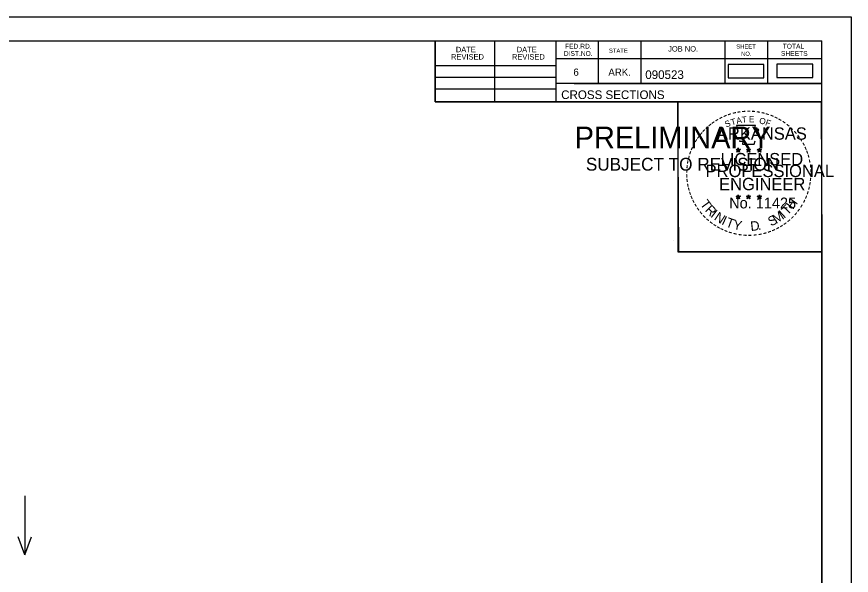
# Model space of a CAD drawing. Extents: x 1406028 to 1412453, y 321733 to 325986.
# Drawn here: x 1406617.6 to 1406752.8, y 325682.3 to 325772.8 of the extents above; entities that cross this region are included whole.
import ezdxf

# ---------------------------------------------------------------- set-up
doc = ezdxf.new("R2010")
doc.units = 0
for name, color, linetype in [('R_Border', 7, 'Continuous'), ('R_Border PE', 7, 'Continuous'), ('R_Border Prem', 7, 'Continuous'), ('R_Fin Surface', 7, 'Continuous'), ('R_No Plot', 7, 'Continuous'), ('R_Water Annot', 7, 'Continuous')]:
    doc.layers.add(name, color=color, linetype=linetype)

msp = doc.modelspace()

# ---------------------------------------------------------------- linework, layer by layer
at = {"layer": 'R_Border'}
for p, q in [((1406431.89, 325768.86), (1406748.07, 325768.86)), ((1406685.43, 325758.98), (1406685.43, 325768.86)), ((1406695.11, 325758.98), (1406695.11, 325768.86)), ((1406704.97, 325768.86), (1406704.97, 325758.98)), ((1406711.81, 325768.86), (1406711.81, 325761.92)), ((1406718.75, 325768.86), (1406718.75, 325761.92)), ((1406732.33, 325768.86), (1406732.33, 325761.92)), ((1406739.27, 325768.86), (1406739.27, 325761.92)), ((1406748.07, 325563.4), (1406748.07, 325768.86)), ((1406748.07, 325765.92), (1406704.97, 325765.92)), ((1406748.07, 325765.94), (1406748.07, 325765.94)), ((1406685.43, 325764.84), (1406704.97, 325764.84)), ((1406685.43, 325762.98), (1406704.97, 325762.98)), ((1406748.07, 325761.92), (1406704.97, 325761.92)), ((1406707.93, 325761.92), (1406748.07, 325761.92)), ((1406685.43, 325761.04), (1406704.97, 325761.04)), ((1406748.07, 325758.98), (1406685.43, 325758.98))]:
    msp.add_line(p, q, dxfattribs=at)
at = {"layer": 'R_Border PE'}
for p, q in [((1406734.15, 325751.23), (1406734.5, 325751.12)), ((1406734.15, 325751.23), (1406734.41, 325751.19)), ((1406734.15, 325751.23), (1406734.39, 325751.11)), ((1406734.29, 325750.82), (1406734.5, 325751.12)), ((1406734.29, 325750.82), (1406734.41, 325751.07)), ((1406734.5, 325751.49), (1406734.46, 325751.23)), ((1406734.5, 325751.12), (1406734.5, 325751.49)), ((1406734.5, 325751.49), (1406734.55, 325751.24)), ((1406734.85, 325751.23), (1406734.5, 325751.12)), ((1406734.72, 325750.82), (1406734.5, 325751.12)), ((1406734.85, 325751.23), (1406734.56, 325751.18)), ((1406734.72, 325750.82), (1406734.58, 325751.12)), ((1406734.85, 325751.23), (1406734.65, 325751.13)), ((1406735.82, 325751.23), (1406736.17, 325751.12)), ((1406735.82, 325751.23), (1406736.08, 325751.19)), ((1406735.82, 325751.23), (1406736.06, 325751.11)), ((1406735.96, 325750.82), (1406736.17, 325751.12)), ((1406735.96, 325750.82), (1406736.08, 325751.07)), ((1406736.17, 325751.49), (1406736.13, 325751.23)), ((1406736.17, 325751.12), (1406736.17, 325751.49)), ((1406736.17, 325751.49), (1406736.22, 325751.24)), ((1406736.52, 325751.23), (1406736.17, 325751.12)), ((1406736.39, 325750.82), (1406736.17, 325751.12)), ((1406736.52, 325751.23), (1406736.23, 325751.18)), ((1406736.39, 325750.82), (1406736.25, 325751.12)), ((1406736.52, 325751.23), (1406736.32, 325751.13)), ((1406737.59, 325751.22), (1406737.94, 325751.11)), ((1406737.59, 325751.22), (1406737.84, 325751.18)), ((1406737.59, 325751.22), (1406737.83, 325751.1)), ((1406737.72, 325750.81), (1406737.94, 325751.11)), ((1406737.72, 325750.81), (1406737.85, 325751.06)), ((1406737.94, 325751.47), (1406737.9, 325751.22)), ((1406737.94, 325751.11), (1406737.94, 325751.47)), ((1406737.94, 325751.47), (1406737.99, 325751.22)), ((1406738.28, 325751.22), (1406737.94, 325751.11)), ((1406738.15, 325750.81), (1406737.94, 325751.11)), ((1406738.28, 325751.22), (1406738, 325751.17)), ((1406738.15, 325750.81), (1406738.01, 325751.1)), ((1406738.28, 325751.22), (1406738.08, 325751.12)), ((1406734.29, 325750.82), (1406734.5, 325751.04)), ((1406734.72, 325750.82), (1406734.5, 325751.04)), ((1406735.96, 325750.82), (1406736.17, 325751.04)), ((1406736.39, 325750.82), (1406736.17, 325751.04)), ((1406737.72, 325750.81), (1406737.94, 325751.03)), ((1406738.15, 325750.81), (1406737.94, 325751.03)), ((1406734.15, 325743.66), (1406734.5, 325743.55)), ((1406734.15, 325743.66), (1406734.4, 325743.61)), ((1406734.15, 325743.66), (1406734.39, 325743.54)), ((1406734.28, 325743.25), (1406734.5, 325743.55)), ((1406734.28, 325743.25), (1406734.41, 325743.5)), ((1406734.28, 325743.25), (1406734.5, 325743.47)), ((1406734.5, 325743.91), (1406734.46, 325743.66)), ((1406734.5, 325743.55), (1406734.5, 325743.91)), ((1406734.5, 325743.91), (1406734.55, 325743.66)), ((1406734.85, 325743.66), (1406734.5, 325743.55)), ((1406734.71, 325743.25), (1406734.5, 325743.55)), ((1406734.71, 325743.25), (1406734.5, 325743.47)), ((1406734.85, 325743.66), (1406734.56, 325743.61)), ((1406734.71, 325743.25), (1406734.58, 325743.54)), ((1406734.85, 325743.66), (1406734.64, 325743.56)), ((1406735.82, 325743.66), (1406736.17, 325743.55)), ((1406735.82, 325743.66), (1406736.07, 325743.61)), ((1406735.82, 325743.66), (1406736.06, 325743.54)), ((1406735.95, 325743.25), (1406736.17, 325743.55)), ((1406735.95, 325743.25), (1406736.08, 325743.5)), ((1406735.95, 325743.25), (1406736.17, 325743.47)), ((1406736.17, 325743.91), (1406736.13, 325743.66)), ((1406736.17, 325743.55), (1406736.17, 325743.91)), ((1406736.17, 325743.91), (1406736.22, 325743.66)), ((1406736.52, 325743.66), (1406736.17, 325743.55)), ((1406736.38, 325743.25), (1406736.17, 325743.55)), ((1406736.38, 325743.25), (1406736.17, 325743.47)), ((1406736.52, 325743.66), (1406736.23, 325743.61)), ((1406736.38, 325743.25), (1406736.24, 325743.54)), ((1406736.52, 325743.66), (1406736.31, 325743.56)), ((1406737.59, 325743.65), (1406737.94, 325743.54)), ((1406737.59, 325743.65), (1406737.84, 325743.6)), ((1406737.59, 325743.65), (1406737.82, 325743.53)), ((1406737.72, 325743.24), (1406737.94, 325743.54)), ((1406737.72, 325743.24), (1406737.85, 325743.49)), ((1406737.72, 325743.24), (1406737.93, 325743.46)), ((1406737.94, 325743.9), (1406737.89, 325743.65)), ((1406738.15, 325743.24), (1406737.93, 325743.46)), ((1406737.94, 325743.54), (1406737.94, 325743.9)), ((1406737.94, 325743.9), (1406737.98, 325743.65)), ((1406738.28, 325743.65), (1406737.94, 325743.54)), ((1406738.15, 325743.24), (1406737.94, 325743.54)), ((1406738.28, 325743.65), (1406738, 325743.6)), ((1406738.15, 325743.24), (1406738.01, 325743.53)), ((1406738.28, 325743.65), (1406738.08, 325743.55))]:
    msp.add_line(p, q, dxfattribs=at)
for points in [[(1406734.2, 325755.11), (1406734.46, 325754.28)], [(1406737.71, 325754.19), (1406737.85, 325754.47), (1406737.16, 325754.45), (1406737.31, 325755.11), (1406734.2, 325755.11)], [(1406734.69, 325752.69), (1406734.69, 325752.6), (1406735.25, 325752.58), (1406735.2, 325752.11), (1406737.07, 325752.11), (1406737.27, 325752.64)], [(1406734.5, 325751.49), (1406734.72, 325750.82), (1406734.15, 325751.23), (1406734.85, 325751.23), (1406734.29, 325750.82), (1406734.5, 325751.49)], [(1406736.17, 325751.49), (1406736.39, 325750.82), (1406735.82, 325751.23), (1406736.52, 325751.23), (1406735.96, 325750.82), (1406736.17, 325751.49)], [(1406737.94, 325751.47), (1406738.15, 325750.81), (1406737.59, 325751.22), (1406738.28, 325751.22), (1406737.72, 325750.81), (1406737.94, 325751.47)], [(1406734.5, 325743.91), (1406734.71, 325743.25), (1406734.15, 325743.66), (1406734.85, 325743.66), (1406734.28, 325743.25), (1406734.5, 325743.91)], [(1406736.17, 325743.91), (1406736.38, 325743.25), (1406735.82, 325743.66), (1406736.52, 325743.66), (1406735.95, 325743.25), (1406736.17, 325743.91)], [(1406737.94, 325743.9), (1406738.15, 325743.24), (1406737.59, 325743.65), (1406738.28, 325743.65), (1406737.72, 325743.24), (1406737.94, 325743.9)]]:
    msp.add_lwpolyline(points, dxfattribs=at)
for centre, radius in [((1406734.5, 325751.12), 0.172), ((1406734.5, 325751.12), 0.145), ((1406734.5, 325751.12), 0.116), ((1406734.5, 325751.12), 0.0991), ((1406734.5, 325751.12), 0.0747), ((1406734.5, 325751.12), 0.0495), ((1406734.5, 325751.12), 0.0296), ((1406736.17, 325751.12), 0.172), ((1406736.17, 325751.12), 0.145), ((1406736.17, 325751.12), 0.116), ((1406736.17, 325751.12), 0.0991), ((1406736.17, 325751.12), 0.0747), ((1406736.17, 325751.12), 0.0495), ((1406736.17, 325751.12), 0.0296), ((1406737.94, 325751.11), 0.172), ((1406737.94, 325751.11), 0.145), ((1406737.94, 325751.11), 0.116), ((1406737.94, 325751.11), 0.0991), ((1406737.94, 325751.11), 0.0747), ((1406737.94, 325751.11), 0.0495), ((1406737.94, 325751.11), 0.0296), ((1406734.5, 325743.55), 0.172), ((1406734.5, 325743.55), 0.145), ((1406734.5, 325743.55), 0.116), ((1406734.5, 325743.55), 0.0991), ((1406734.5, 325743.55), 0.0747), ((1406734.5, 325743.55), 0.0495), ((1406734.5, 325743.55), 0.0296), ((1406736.17, 325743.55), 0.172), ((1406736.17, 325743.55), 0.145), ((1406736.17, 325743.55), 0.116), ((1406736.17, 325743.55), 0.0991), ((1406736.17, 325743.55), 0.0747), ((1406736.17, 325743.55), 0.0495), ((1406736.17, 325743.55), 0.0296), ((1406737.93, 325743.54), 0.172), ((1406737.93, 325743.54), 0.145), ((1406737.93, 325743.54), 0.116), ((1406737.93, 325743.54), 0.0991), ((1406737.93, 325743.54), 0.0747), ((1406737.93, 325743.54), 0.0495), ((1406737.93, 325743.54), 0.0296)]:
    msp.add_circle(centre, radius, dxfattribs=at)
at = {"layer": 'R_Fin Surface'}
for points in [[(1406732.85, 325762.84), (1406738.68, 325762.84), (1406738.68, 325765.02), (1406732.85, 325765.02)], [(1406740.76, 325762.88), (1406746.59, 325762.88), (1406746.59, 325765.07), (1406740.76, 325765.07)]]:
    msp.add_lwpolyline(points, close=True, dxfattribs=at)
at = {"layer": 'R_No Plot'}
for p, q in [((1406419.49, 325772.75), (1406752.82, 325772.75)), ((1406724.1, 325736.52), (1406724.1, 325736.52))]:
    msp.add_line(p, q, dxfattribs=at)
for points in [[(1406419.48, 325772.75), (1406752.82, 325772.75), (1406752.82, 325559.41), (1406419.48, 325559.41)], [(1406665.81, 325768.86), (1406685.43, 325768.86), (1406685.43, 325758.98), (1406701.54, 325758.98), (1406724.74, 325758.98), (1406724.74, 325734.64), (1406748.07, 325734.64), (1406748.07, 325563.4), (1406431.89, 325563.4), (1406431.89, 325768.86)], [(1406724.74, 325758.98), (1406747.95, 325758.98), (1406748.07, 325734.64), (1406724.86, 325734.64)]]:
    msp.add_lwpolyline(points, close=True, dxfattribs=at)
at = {"layer": 'R_Water Annot'}
for p, q in [((1406618.96, 325695.15), (1406618.96, 325685.58)), ((1406618.96, 325685.58), (1406617.89, 325688.51)), ((1406618.96, 325685.58), (1406620.02, 325688.51))]:
    msp.add_line(p, q, dxfattribs=at)

# ---------------------------------------------------------------- texts
at = {"layer": 'R_Border'}
for s, height, p in [('DATE', 0.879, (1406688.77, 325766.99)), ('DATE', 0.879, (1406698.63, 325766.99)), ('FED.RD.', 0.782, (1406706.45, 325767.58)), ('STATE', 0.684, (1406713.57, 325766.9)), ('JOB NO.', 0.879, (1406723.15, 325767.1)), ('SHEET', 0.684, (1406734.19, 325767.58)), ('TOTAL', 0.782, (1406741.71, 325767.58)), ('REVISED', 0.879, (1406687.99, 325765.81)), ('REVISED', 0.879, (1406697.85, 325765.81)), ('DIST.NO.', 0.782, (1406706.25, 325766.4)), ('NO.', 0.684, (1406734.97, 325766.4)), ('SHEETS', 0.782, (1406741.43, 325766.4)), ('6', 1.17, (1406707.81, 325763.18)), ('ARK.', 1.172, (1406713.47, 325763.18)), ('090523', 1.4, (1406719.45, 325762.66)), ('CROSS SECTIONS', 1.4, (1406705.83, 325759.41))]:
    msp.add_text(s, height=height, rotation=360, dxfattribs=at).set_placement(p)
at = {"layer": 'R_Border PE'}
for s, height, rotation, p in [('-', 1.6, 28.7918, (1406731.68, 325755.65)), ('-', 1.6, 24.3072, (1406732.31, 325755.97)), ('-', 1.6, 19.1761, (1406732.94, 325756.24)), ('-', 1.6, 13.6301, (1406733.69, 325756.48)), ('A', 1, 11.2132, (1406734.29, 325755.37)), ('-', 1.6, 10.2193, (1406734.37, 325756.64)), ('T', 1, 6.0228, (1406735.14, 325755.54)), ('-', 1.6, 5.8968, (1406735.1, 325756.75)), ('-', 1.6, 0.1862, (1406735.87, 325756.82)), ('E', 1, 0.8323, (1406736.24, 325755.65)), ('-', 1.6, 357.743, (1406736.6, 325756.81)), ('-', 1.6, 352.1617, (1406737.34, 325756.75)), ('-', 1.6, 347.2049, (1406738.06, 325756.64)), ('-', 1.6, 342.3362, (1406738.69, 325756.48)), ('-', 1.6, 337.8551, (1406739.43, 325756.26)), ('-', 1.6, 334.1211, (1406740.06, 325755.99)), ('-', 1.6, 38.9507, (1406730.03, 325754.51)), ('-', 1.6, 36.2317, (1406730.5, 325754.89)), ('-', 1.6, 34.0636, (1406731.08, 325755.28)), ('S', 1, 21.594, (1406732.55, 325754.79)), ('T', 1, 16.4036, (1406733.46, 325755.12)), ('O', 1, 350.4515, (1406737.85, 325755.44)), ('F', 1, 340.0707, (1406738.8, 325755.21)), ('-', 1.6, 329.6409, (1406740.64, 325755.71)), ('-', 1.6, 325.8627, (1406741.28, 325755.35)), ('-', 1.6, 320.5297, (1406741.89, 325754.92)), ('-', 1.6, 50.6142, (1406728.74, 325753.13)), ('-', 1.6, 48.423, (1406729.14, 325753.61)), ('-', 1.6, 42.9622, (1406729.59, 325754.09)), ('ARKANSAS', 2, 360, (1406731.05, 325752.82)), ('-', 1.6, 315.5786, (1406742.49, 325754.43)), ('-', 1.6, 309.8797, (1406743.06, 325753.88)), ('-', 1.6, 58.0706, (1406728, 325752.03)), ('-', 1.6, 54.2325, (1406728.33, 325752.56)), ('-', 1.6, 306.6522, (1406743.58, 325753.28)), ('-', 1.4, 303.6753, (1406744.07, 325752.71)), ('-', 1.6, 67.7743, (1406727.43, 325750.81)), ('-', 1.6, 62.8713, (1406727.69, 325751.42)), ('DWB', 0.01, 360, (1406734.49, 325751.12)), ('DWB', 0.01, 360, (1406736.16, 325751.12)), ('DWB', 0.01, 360, (1406737.92, 325751.11)), ('-', 1.6, 299.6684, (1406744.39, 325752.11)), ('-', 1.6, 294.6628, (1406744.71, 325751.49)), ('-', 1.6, 290.5728, (1406744.97, 325750.92)), ('-', 1.6, 75.461, (1406727.02, 325749.46)), ('-', 1.6, 72.3945, (1406727.21, 325750.18)), ('LICENSED', 2, 360, (1406731.65, 325748.67)), ('-', 1.6, 285.1233, (1406745.2, 325750.34)), ('-', 1.6, 85.1863, (1406726.81, 325748.06)), ('-', 1.6, 81.2013, (1406726.88, 325748.75)), ('PROFESSIONAL', 2, 360, (1406729.22, 325746.77)), ('-', 1.6, 280.5493, (1406745.4, 325749.59)), ('-', 1.6, 276.5962, (1406745.57, 325748.83)), ('-', 1.6, 94.1959, (1406726.82, 325746.63)), ('-', 1.6, 89.0622, (1406726.78, 325747.36)), ('-', 1.6, 274.3301, (1406745.63, 325748.1)), ('-', 1.6, 269.9407, (1406745.66, 325747.47)), ('-', 1.6, 98.9479, (1406726.89, 325745.97)), ('-', 1.6, 101.7149, (1406727.02, 325745.23)), ('ENGINEER', 2, 360, (1406731.41, 325744.64)), ('-', 1.6, 260.9953, (1406745.57, 325746.15)), ('-', 1.6, 263.5172, (1406745.64, 325746.81)), ('-', 1.6, 105.4578, (1406727.19, 325744.64)), ('-', 1.6, 109.0874, (1406727.4, 325744.01)), ('-', 1.6, 252.8681, (1406745.28, 325744.75)), ('-', 1.6, 255.7626, (1406745.46, 325745.47)), ('-', 1.6, 114.0643, (1406727.66, 325743.41)), ('-', 1.6, 115.7289, (1406727.96, 325742.79)), ('T', 1.54, 306.0406, (1406728.26, 325742.39)), ('No. 11425', 1.757, 360, (1406733.04, 325741.69)), ('DWB', 0.01, 360, (1406734.49, 325743.54)), ('DWB', 0.01, 360, (1406736.16, 325743.54)), ('DWB', 0.01, 360, (1406737.92, 325743.53)), ('H', 1.54, 54.6088, (1406743.38, 325741.42)), ('-', 1.6, 244.6197, (1406744.79, 325743.45)), ('-', 1.6, 247.8887, (1406745.06, 325744.08)), ('-', 1.6, 120.4471, (1406728.32, 325742.21)), ('-', 1.6, 125.8934, (1406728.72, 325741.65)), ('R', 1.54, 314.005, (1406729.02, 325741.34)), ('T', 1.54, 46.6444, (1406742.49, 325740.48)), ('-', 1.6, 233.8452, (1406744, 325742.05)), ('-', 1.6, 239.0712, (1406744.4, 325742.7)), ('-', 1.6, 130.7181, (1406729.18, 325741.1)), ('-', 1.6, 134.2238, (1406729.7, 325740.55)), ('I', 1.54, 321.9694, (1406729.92, 325740.41)), ('N', 1.54, 326.5002, (1406730.49, 325739.94)), ('I', 1.54, 335.3603, (1406731.7, 325739.15)), ('T', 1.54, 339.8912, (1406732.36, 325738.82)), ('S', 1.54, 26.9312, (1406739.8, 325738.75)), ('M', 1.54, 32.6563, (1406740.64, 325739.15)), ('I', 1.54, 42.1136, (1406741.93, 325740)), ('-', 1.6, 225.7653, (1406743.09, 325740.92)), ('-', 1.6, 231.2538, (1406743.57, 325741.48)), ('-', 1.6, 138.9338, (1406730.22, 325740.09)), ('-', 1.6, 144.6463, (1406730.78, 325739.68)), ('-', 1.6, 148.0898, (1406731.34, 325739.31)), ('Y', 1.54, 347.8556, (1406733.58, 325738.38)), ('D', 1.54, 6.3969, (1406736.56, 325738.02)), ('-', 1.6, 212.2491, (1406741.48, 325739.55)), ('-', 1.6, 215.7363, (1406742.02, 325739.94)), ('-', 1.6, 221.0851, (1406742.57, 325740.41)), ('-', 1.6, 151.5704, (1406731.92, 325738.98)), ('-', 1.6, 154.6002, (1406732.44, 325738.74)), ('-', 1.6, 158.5612, (1406733.07, 325738.48)), ('-', 1.6, 162.7983, (1406733.75, 325738.27)), ('-', 1.6, 167.5555, (1406734.47, 325738.11)), ('-', 1.6, 173.1155, (1406735.24, 325738)), ('-', 1.6, 191.2858, (1406738.28, 325738.17)), ('.', 1.54, 13.7642, (1406737.75, 325738.15)), ('-', 1.6, 195.4743, (1406739.01, 325738.37)), ('-', 1.6, 200.7184, (1406739.68, 325738.61)), ('-', 1.6, 204.2516, (1406740.3, 325738.88)), ('-', 1.6, 207.3568, (1406740.93, 325739.2)), ('-', 1.6, 176.5183, (1406735.99, 325737.94)), ('-', 1.6, 181.5918, (1406736.73, 325737.96)), ('-', 1.6, 185.8167, (1406737.54, 325738.04))]:
    msp.add_text(s, height=height, rotation=rotation, dxfattribs=at).set_placement(p)
at = {"layer": 'R_Border Prem'}
for s, height, p in [('PRELIMINARY', 3.5, (1406708.02, 325751.44)), ('DWB', 0.01, (1406708.77, 325753.29)), ('SUBJECT TO REVISION', 2.0751, (1406709.83, 325747.81))]:
    msp.add_text(s, height=height, rotation=360, dxfattribs=at).set_placement(p)

doc.saveas('drawing.dxf')
